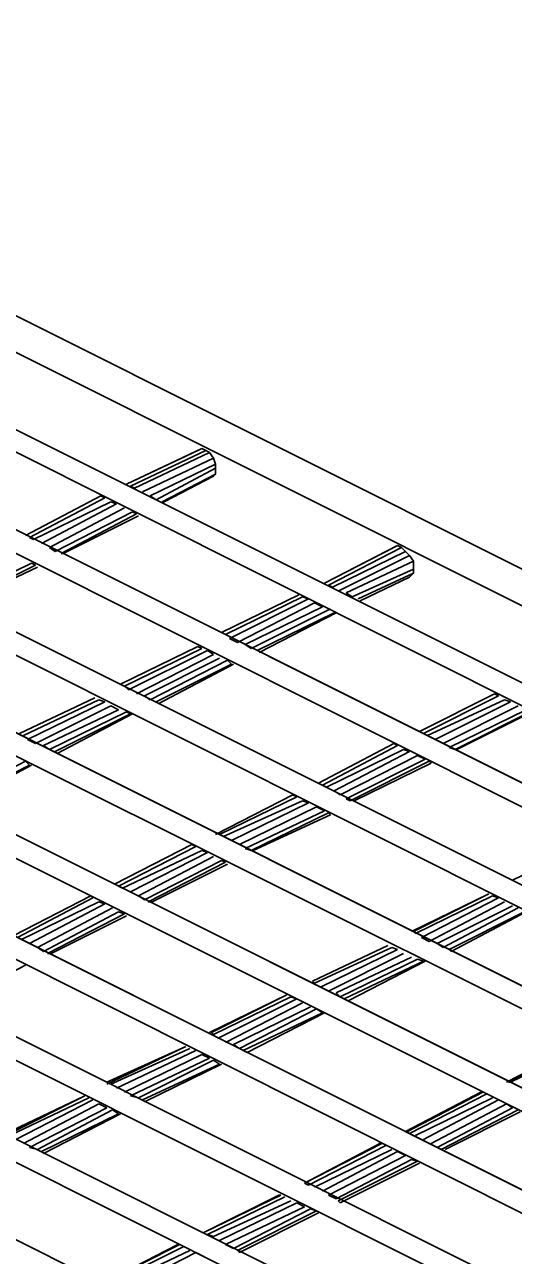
# Model space of a CAD drawing. Extents: x 636183 to 639890, y 299162 to 300538.
# Drawn here: x 636708.45 to 636717.09, y 299772.05 to 299793.79 of the extents above; entities that cross this region are included whole.
import ezdxf

# ---------------------------------------------------------------- set-up
doc = ezdxf.new("R2010")
doc.units = 0
doc.layers.add('Default', color=7, linetype='Continuous')

msp = doc.modelspace()

# ---------------------------------------------------------------- linework, layer by layer
at = {"layer": 'Default'}
for p, q in [((636736.977, 299774.307), (636698.013, 299793.789)), ((636736.977, 299774.307), (636698.013, 299793.789)), ((636697.348, 299793.474), (636736.313, 299773.992)), ((636734.564, 299773.082), (636695.599, 299792.6)), ((636734.984, 299773.292), (636696.019, 299792.775)), ((636696.019, 299792.775), (636734.984, 299773.292)), ((636694.235, 299791.9), (636733.2, 299772.418)), ((636733.2, 299772.418), (636694.235, 299791.9)), ((636693.816, 299791.69), (636732.78, 299772.208)), ((636731.416, 299771.508), (636692.417, 299790.991)), ((636692.417, 299790.991), (636731.416, 299771.508)), ((636730.996, 299771.298), (636692.032, 299790.781)), ((636690.633, 299790.116), (636729.597, 299770.634)), ((636729.597, 299770.634), (636690.633, 299790.116)), ((636690.213, 299789.906), (636729.213, 299770.424)), ((636727.814, 299769.725), (636688.849, 299789.207)), ((636688.849, 299789.207), (636727.814, 299769.725)), ((636727.394, 299769.515), (636688.429, 299788.997)), ((636687.065, 299788.297), (636726.03, 299768.815)), ((636726.03, 299768.815), (636687.065, 299788.297)), ((636686.645, 299788.123), (636725.61, 299768.605)), ((636724.246, 299767.941), (636685.281, 299787.423)), ((636685.281, 299787.423), (636724.246, 299767.941)), ((636723.826, 299767.731), (636684.862, 299787.213)), ((636683.462, 299786.514), (636722.462, 299767.031)), ((636722.462, 299767.031), (636683.462, 299786.514)), ((636683.078, 299786.304), (636722.042, 299766.821)), ((636710.255, 299785.674), (636711.584, 299786.304)), ((636711.584, 299786.304), (636711.514, 299786.269)), ((636711.584, 299786.304), (636711.654, 299786.269)), ((636711.654, 299786.269), (636711.584, 299786.304)), ((636711.514, 299786.269), (636710.255, 299785.674)), ((636711.654, 299786.269), (636710.325, 299785.639)), ((636710.395, 299785.604), (636711.724, 299786.234)), ((636710.535, 299785.534), (636711.794, 299786.129)), ((636711.724, 299786.234), (636711.654, 299786.269)), ((636711.724, 299786.234), (636711.794, 299786.129)), ((636711.794, 299786.129), (636711.724, 299786.234)), ((636711.794, 299786.129), (636711.829, 299786.024)), ((636710.675, 299785.464), (636711.829, 299786.024)), ((636711.829, 299785.954), (636710.78, 299785.394)), ((636711.829, 299786.024), (636711.829, 299785.954)), ((636711.829, 299785.849), (636711.829, 299785.954)), ((636711.829, 299785.954), (636711.829, 299785.849)), ((636711.829, 299785.849), (636710.885, 299785.359)), ((636710.92, 299785.359), (636711.794, 299785.814)), ((636711.794, 299785.814), (636711.829, 299785.849)), ((636720.643, 299766.157), (636681.679, 299785.639)), ((636681.679, 299785.639), (636720.643, 299766.157)), ((636708.471, 299784.765), (636709.8, 299785.464)), ((636709.8, 299785.464), (636708.471, 299784.765)), ((636708.541, 299784.73), (636709.87, 299785.429)), ((636709.87, 299785.429), (636709.8, 299785.464)), ((636710.325, 299785.639), (636710.395, 299785.604)), ((636710.78, 299785.394), (636710.675, 299785.464)), ((636709.975, 299785.359), (636708.611, 299784.695)), ((636708.751, 299784.625), (636710.08, 299785.324)), ((636710.22, 299785.254), (636708.891, 299784.555)), ((636710.08, 299785.324), (636709.975, 299785.359)), ((636710.885, 299785.359), (636710.92, 299785.359)), ((636708.996, 299784.485), (636710.36, 299785.184)), ((636710.43, 299785.149), (636709.101, 299784.45)), ((636709.136, 299784.45), (636710.465, 299785.114)), ((636710.36, 299785.184), (636710.43, 299785.149)), ((636708.611, 299784.695), (636708.541, 299784.73)), ((636708.891, 299784.555), (636708.996, 299784.485)), ((636713.753, 299783.925), (636715.047, 299784.59)), ((636714.977, 299784.555), (636713.753, 299783.925)), ((636715.117, 299784.555), (636713.823, 299783.89)), ((636715.047, 299784.59), (636714.977, 299784.555)), ((636715.047, 299784.59), (636715.117, 299784.555)), ((636715.117, 299784.555), (636715.047, 299784.59)), ((636715.187, 299784.485), (636715.117, 299784.555)), ((636709.101, 299784.45), (636709.136, 299784.45)), ((636713.893, 299783.855), (636715.187, 299784.485)), ((636715.257, 299784.415), (636713.997, 299783.785)), ((636715.187, 299784.485), (636715.257, 299784.415)), ((636715.257, 299784.415), (636715.187, 299784.485)), ((636715.327, 299784.31), (636715.257, 299784.415)), ((636707.212, 299783.61), (636708.576, 299784.275)), ((636708.646, 299784.24), (636707.317, 299783.576)), ((636707.352, 299783.576), (636708.681, 299784.205)), ((636708.576, 299784.275), (636708.646, 299784.24)), ((636714.137, 299783.75), (636715.327, 299784.31)), ((636715.327, 299784.17), (636714.242, 299783.68)), ((636715.327, 299784.31), (636715.327, 299784.1)), ((636715.327, 299784.17), (636715.327, 299784.31)), ((636715.327, 299784.1), (636715.327, 299784.17)), ((636715.327, 299784.1), (636714.347, 299783.645)), ((636714.382, 299783.61), (636715.257, 299784.03)), ((636715.257, 299784.03), (636715.327, 299784.1)), ((636713.298, 299783.715), (636711.934, 299783.051)), ((636711.934, 299783.051), (636713.298, 299783.715)), ((636713.823, 299783.89), (636713.893, 299783.855)), ((636714.242, 299783.68), (636714.137, 299783.75)), ((636713.368, 299783.68), (636712.004, 299783.016)), ((636712.074, 299782.946), (636713.473, 299783.645)), ((636713.578, 299783.576), (636712.214, 299782.876)), ((636712.354, 299782.841), (636713.718, 299783.506)), ((636713.858, 299783.47), (636712.459, 299782.771)), ((636713.473, 299783.645), (636713.368, 299783.68)), ((636713.718, 299783.506), (636713.578, 299783.576)), ((636712.563, 299782.736), (636713.928, 299783.401)), ((636713.963, 299783.401), (636712.598, 299782.701)), ((636713.928, 299783.401), (636713.963, 299783.401)), ((636712.004, 299783.016), (636711.934, 299783.051)), ((636712.214, 299782.876), (636712.074, 299782.946)), ((636712.459, 299782.771), (636712.354, 299782.841)), ((636710.15, 299782.141), (636711.514, 299782.806)), ((636711.514, 299782.806), (636710.15, 299782.141)), ((636710.22, 299782.106), (636711.584, 299782.771)), ((636711.689, 299782.736), (636710.29, 299782.037)), ((636710.43, 299781.967), (636711.794, 299782.666)), ((636711.584, 299782.771), (636711.514, 299782.806)), ((636711.794, 299782.666), (636711.689, 299782.736)), ((636711.899, 299782.596), (636710.57, 299781.932)), ((636710.675, 299781.862), (636712.039, 299782.561)), ((636712.109, 299782.491), (636710.78, 299781.827)), ((636712.144, 299782.491), (636710.815, 299781.792)), ((636712.039, 299782.561), (636712.109, 299782.491)), ((636710.29, 299782.037), (636710.22, 299782.106)), ((636715.432, 299781.302), (636716.761, 299781.967)), ((636716.761, 299781.967), (636716.831, 299781.932)), ((636709.695, 299781.897), (636708.366, 299781.267)), ((636708.366, 299781.267), (636709.695, 299781.897)), ((636709.765, 299781.862), (636708.436, 299781.232)), ((636708.506, 299781.162), (636709.87, 299781.827)), ((636709.975, 299781.757), (636708.646, 299781.092)), ((636709.87, 299781.827), (636709.765, 299781.862)), ((636710.115, 299781.687), (636709.975, 299781.757)), ((636710.57, 299781.932), (636710.675, 299781.862)), ((636716.831, 299781.932), (636715.502, 299781.267)), ((636715.572, 299781.232), (636716.936, 299781.862)), ((636717.041, 299781.827), (636715.711, 299781.162)), ((636715.851, 299781.092), (636717.18, 299781.757)), ((636716.936, 299781.862), (636717.041, 299781.827)), ((636708.786, 299781.057), (636710.115, 299781.687)), ((636710.255, 299781.652), (636708.891, 299780.987)), ((636708.996, 299780.952), (636710.325, 299781.617)), ((636710.36, 299781.617), (636709.031, 299780.917)), ((636710.325, 299781.617), (636710.255, 299781.652)), ((636717.32, 299781.687), (636715.956, 299781.022)), ((636716.061, 299780.987), (636717.39, 299781.652)), ((636717.425, 299781.652), (636716.096, 299780.987)), ((636708.646, 299781.092), (636708.506, 299781.162)), ((636713.648, 299780.393), (636714.977, 299781.092)), ((636714.977, 299781.092), (636715.047, 299781.057)), ((636715.502, 299781.267), (636715.572, 299781.232)), ((636715.711, 299781.162), (636715.851, 299781.092)), ((636708.891, 299780.987), (636708.786, 299781.057)), ((636709.031, 299780.917), (636708.996, 299780.952)), ((636715.047, 299781.057), (636713.718, 299780.358)), ((636713.788, 299780.323), (636715.152, 299780.987)), ((636715.257, 299780.952), (636713.928, 299780.253)), ((636714.032, 299780.183), (636715.397, 299780.882)), ((636715.152, 299780.987), (636715.257, 299780.952)), ((636715.397, 299780.882), (636715.536, 299780.812)), ((636715.956, 299781.022), (636716.061, 299780.987)), ((636707.107, 299780.078), (636708.471, 299780.777)), ((636708.541, 299780.707), (636707.212, 299780.043)), ((636707.247, 299780.008), (636708.576, 299780.707)), ((636708.471, 299780.777), (636708.541, 299780.707)), ((636715.536, 299780.812), (636714.137, 299780.113)), ((636714.207, 299780.078), (636715.606, 299780.777)), ((636715.641, 299780.742), (636714.277, 299780.078)), ((636715.606, 299780.777), (636715.641, 299780.742)), ((636713.718, 299780.358), (636713.788, 299780.323)), ((636713.928, 299780.253), (636714.032, 299780.183)), ((636713.193, 299780.183), (636711.829, 299779.483)), ((636711.899, 299779.483), (636713.263, 299780.148)), ((636713.368, 299780.078), (636711.969, 299779.448)), ((636712.109, 299779.378), (636713.473, 299780.043)), ((636713.263, 299780.148), (636713.193, 299780.183)), ((636713.473, 299780.043), (636713.368, 299780.078)), ((636714.137, 299780.113), (636714.207, 299780.078)), ((636712.249, 299779.308), (636713.613, 299779.973)), ((636713.753, 299779.903), (636712.354, 299779.238)), ((636712.459, 299779.203), (636713.823, 299779.868)), ((636713.858, 299779.833), (636712.493, 299779.203)), ((636713.613, 299779.973), (636713.753, 299779.903)), ((636713.823, 299779.868), (636713.858, 299779.833)), ((636711.969, 299779.448), (636711.899, 299779.483)), ((636718.44, 299779.343), (636717.075, 299778.679)), ((636710.045, 299778.609), (636711.409, 299779.308)), ((636711.409, 299779.308), (636710.045, 299778.609)), ((636710.115, 299778.574), (636711.479, 299779.273)), ((636711.584, 299779.203), (636710.185, 299778.539)), ((636710.325, 299778.469), (636711.689, 299779.168)), ((636711.479, 299779.273), (636711.409, 299779.308)), ((636711.689, 299779.168), (636711.584, 299779.203)), ((636712.354, 299779.238), (636712.459, 299779.203)), ((636711.794, 299779.098), (636710.465, 299778.399)), ((636710.57, 299778.329), (636711.934, 299779.028)), ((636712.004, 299778.994), (636710.64, 299778.294)), ((636710.71, 299778.294), (636712.039, 299778.958)), ((636711.934, 299779.028), (636712.004, 299778.994)), ((636710.185, 299778.539), (636710.115, 299778.574)), ((636708.261, 299777.699), (636709.625, 299778.399)), ((636709.625, 299778.399), (636708.261, 299777.699)), ((636708.331, 299777.664), (636709.66, 299778.364)), ((636709.765, 299778.294), (636708.401, 299777.629)), ((636708.541, 299777.559), (636709.87, 299778.259)), ((636709.66, 299778.364), (636709.625, 299778.399)), ((636709.87, 299778.259), (636709.765, 299778.294)), ((636710.465, 299778.399), (636710.57, 299778.329)), ((636710.64, 299778.294), (636710.71, 299778.294)), ((636716.656, 299778.434), (636715.292, 299777.769)), ((636715.327, 299777.769), (636716.656, 299778.434)), ((636716.726, 299778.399), (636715.362, 299777.734)), ((636715.466, 299777.664), (636716.831, 299778.364)), ((636716.936, 299778.294), (636715.606, 299777.594)), ((636716.831, 299778.364), (636716.726, 299778.399)), ((636710.01, 299778.189), (636708.681, 299777.489)), ((636708.786, 299777.42), (636710.115, 299778.119)), ((636710.22, 299778.084), (636708.856, 299777.384)), ((636708.926, 299777.384), (636710.255, 299778.049)), ((636710.115, 299778.119), (636710.22, 299778.084)), ((636717.075, 299778.224), (636715.746, 299777.559)), ((636715.851, 299777.489), (636717.18, 299778.189)), ((636717.285, 299778.119), (636715.956, 299777.454)), ((636715.991, 299777.42), (636717.32, 299778.119)), ((636715.362, 299777.734), (636715.327, 299777.769)), ((636715.606, 299777.594), (636715.466, 299777.664)), ((636708.681, 299777.489), (636708.786, 299777.42)), ((636708.856, 299777.384), (636708.926, 299777.384)), ((636714.872, 299777.524), (636713.543, 299776.895)), ((636713.543, 299776.895), (636714.872, 299777.524)), ((636714.942, 299777.489), (636713.578, 299776.86)), ((636713.683, 299776.79), (636715.047, 299777.454)), ((636715.152, 299777.384), (636713.823, 299776.72)), ((636715.047, 299777.454), (636714.942, 299777.489)), ((636715.746, 299777.559), (636715.851, 299777.489)), ((636715.956, 299777.454), (636715.991, 299777.42)), ((636707.107, 299776.475), (636708.471, 299777.175)), ((636715.292, 299777.315), (636713.963, 299776.685)), ((636714.032, 299776.615), (636715.397, 299777.28)), ((636715.502, 299777.245), (636714.102, 299776.58)), ((636714.172, 299776.545), (636715.536, 299777.245)), ((636715.397, 299777.28), (636715.502, 299777.245)), ((636713.578, 299776.86), (636713.543, 299776.895)), ((636713.823, 299776.72), (636713.683, 299776.79)), ((636711.724, 299775.985), (636713.088, 299776.65)), ((636713.088, 299776.65), (636711.759, 299775.985)), ((636711.794, 299775.951), (636713.158, 299776.615)), ((636713.263, 299776.58), (636711.864, 299775.881)), ((636713.158, 299776.615), (636713.263, 299776.58)), ((636713.963, 299776.685), (636714.032, 299776.615)), ((636714.102, 299776.58), (636714.172, 299776.545)), ((636713.368, 299776.51), (636712.004, 299775.811)), ((636713.508, 299776.44), (636712.144, 299775.776)), ((636712.249, 299775.706), (636713.613, 299776.405)), ((636713.718, 299776.335), (636712.319, 299775.671)), ((636712.389, 299775.636), (636713.753, 299776.335)), ((636713.613, 299776.405), (636713.718, 299776.335)), ((636711.759, 299775.985), (636711.794, 299775.951)), ((636711.304, 299775.741), (636709.905, 299775.111)), ((636709.905, 299775.076), (636711.304, 299775.741)), ((636709.975, 299775.076), (636711.374, 299775.706)), ((636711.479, 299775.671), (636710.08, 299775.006)), ((636712.144, 299775.776), (636712.249, 299775.706)), ((636712.319, 299775.671), (636712.389, 299775.636)), ((636716.971, 299775.111), (636718.335, 299775.811)), ((636718.37, 299775.811), (636717.006, 299775.111)), ((636717.041, 299775.111), (636718.405, 299775.776)), ((636711.584, 299775.601), (636710.22, 299774.936)), ((636710.325, 299774.866), (636711.724, 299775.531)), ((636711.794, 299775.496), (636710.465, 299774.831)), ((636710.535, 299774.796), (636711.899, 299775.426)), ((636711.934, 299775.426), (636710.57, 299774.761)), ((636711.724, 299775.531), (636711.584, 299775.601)), ((636711.899, 299775.426), (636711.794, 299775.496)), ((636709.905, 299775.111), (636709.975, 299775.076)), ((636717.006, 299775.111), (636717.041, 299775.111)), ((636709.52, 299774.866), (636708.121, 299774.202)), ((636708.121, 299774.167), (636709.52, 299774.866)), ((636708.191, 299774.167), (636709.59, 299774.831)), ((636709.66, 299774.796), (636708.296, 299774.097)), ((636710.465, 299774.831), (636710.325, 299774.866)), ((636710.57, 299774.761), (636710.535, 299774.796)), ((636715.187, 299774.237), (636716.516, 299774.936)), ((636716.551, 299774.936), (636715.222, 299774.237)), ((636715.257, 299774.202), (636716.621, 299774.901)), ((636716.726, 299774.831), (636715.362, 299774.167)), ((636715.502, 299774.097), (636716.831, 299774.796)), ((636716.516, 299774.936), (636716.551, 299774.936)), ((636709.765, 299774.726), (636708.436, 299774.027)), ((636708.541, 299773.957), (636709.905, 299774.656)), ((636710.01, 299774.621), (636708.681, 299773.922)), ((636709.905, 299774.656), (636709.765, 299774.726)), ((636710.115, 299774.551), (636710.01, 299774.621)), ((636715.641, 299774.027), (636716.971, 299774.726)), ((636717.075, 299774.656), (636715.746, 299773.957)), ((636715.816, 299773.922), (636717.18, 299774.621)), ((636717.215, 299774.586), (636715.886, 299773.922)), ((636716.971, 299774.726), (636717.075, 299774.656)), ((636708.751, 299773.887), (636710.115, 299774.551)), ((636710.15, 299774.551), (636708.786, 299773.852)), ((636715.222, 299774.237), (636715.257, 299774.202)), ((636708.681, 299773.922), (636708.541, 299773.957)), ((636714.732, 299774.027), (636713.403, 299773.327)), ((636713.403, 299773.327), (636714.767, 299774.027)), ((636713.473, 299773.292), (636714.837, 299773.992)), ((636714.942, 299773.922), (636713.578, 299773.257)), ((636714.767, 299774.027), (636714.732, 299774.027)), ((636715.746, 299773.957), (636715.816, 299773.922)), ((636708.786, 299773.852), (636708.751, 299773.887)), ((636713.718, 299773.187), (636715.047, 299773.887)), ((636715.187, 299773.817), (636713.823, 299773.117)), ((636713.963, 299773.047), (636715.292, 299773.747)), ((636715.397, 299773.712), (636713.997, 299773.012)), ((636715.047, 299773.887), (636715.187, 299773.817)), ((636715.292, 299773.747), (636715.397, 299773.712)), ((636714.032, 299772.977), (636715.432, 299773.677)), ((636713.403, 299773.327), (636713.473, 299773.292)), ((636712.948, 299773.117), (636711.619, 299772.453)), ((636711.619, 299772.453), (636712.983, 299773.117)), ((636711.689, 299772.418), (636713.053, 299773.082)), ((636712.983, 299773.117), (636712.948, 299773.117)), ((636713.823, 299773.117), (636713.963, 299773.047)), ((636713.158, 299773.012), (636711.794, 299772.383)), ((636711.899, 299772.313), (636713.263, 299772.977)), ((636713.403, 299772.907), (636712.004, 299772.243)), ((636712.144, 299772.173), (636713.508, 299772.872)), ((636713.613, 299772.838), (636712.214, 299772.138)), ((636713.263, 299772.977), (636713.403, 299772.907)), ((636713.508, 299772.872), (636713.613, 299772.838)), ((636713.997, 299773.012), (636714.032, 299772.977)), ((636712.249, 299772.103), (636713.648, 299772.802)), ((636711.794, 299772.383), (636711.689, 299772.418)), ((636711.164, 299772.243), (636709.8, 299771.543)), ((636709.8, 299771.543), (636711.199, 299772.243)), ((636709.87, 299771.508), (636711.269, 299772.208)), ((636711.199, 299772.243), (636711.164, 299772.243)), ((636712.004, 299772.243), (636712.144, 299772.173)), ((636711.374, 299772.138), (636709.975, 299771.473)), ((636710.115, 299771.403), (636711.479, 299772.103)), ((636711.479, 299772.103), (636711.619, 299772.033)), ((636712.214, 299772.138), (636712.249, 299772.103))]:
    msp.add_line(p, q, dxfattribs=at)

doc.saveas('drawing.dxf')
